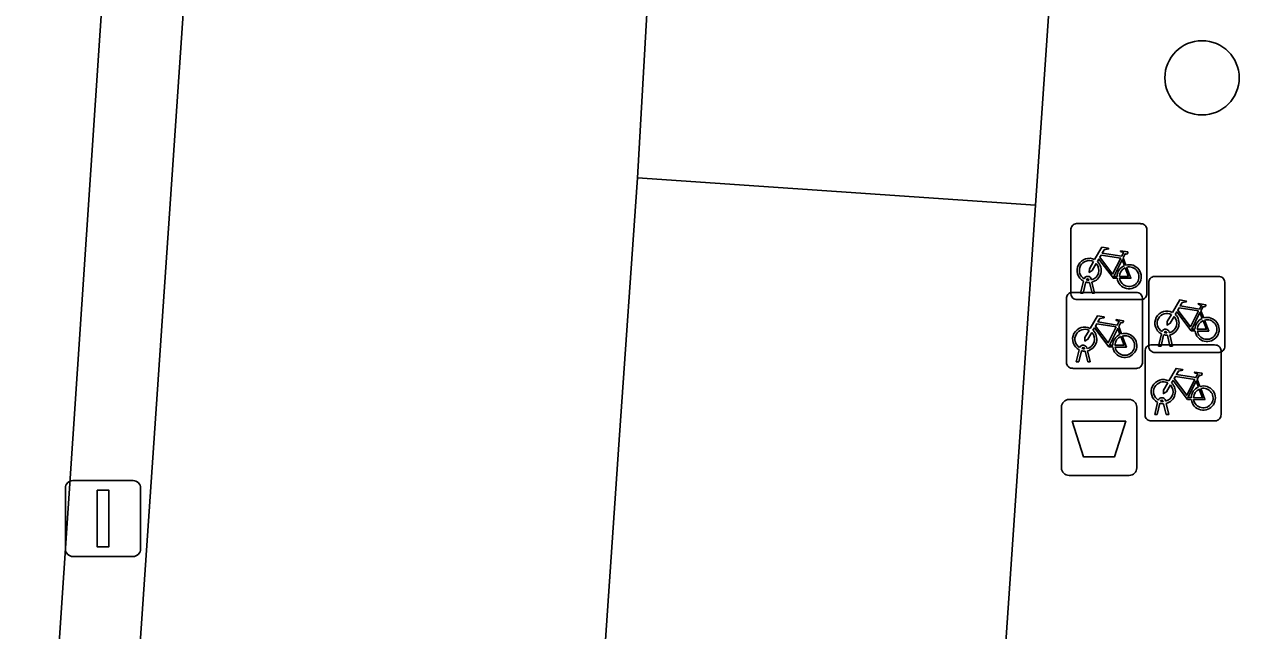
# Model space of a CAD drawing. Extents: x 161848 to 162726, y 385382 to 386521.
# Drawn here: x 162009.2 to 162025.49, y 385643.18 to 385651.15 of the extents above; entities that cross this region are included whole.
import ezdxf

# ---------------------------------------------------------------- set-up
doc = ezdxf.new("R2010")
doc.units = 0
for name, color, linetype in [('IMGEO_Afvalbak', 7, 'Continuous'), ('IMGEO_Boom', 7, 'Continuous'), ('IMGEO_Fietsenrek', 7, 'Continuous'), ('IMGEO_Fietspad_gesloten', 7, 'Continuous'), ('IMGEO_Lichtmast', 7, 'Continuous'), ('IMGEO_Parkeervlak_open', 7, 'Continuous'), ('IMGEO_Rijbaan_lokaal_open', 7, 'Continuous'), ('IMGEO_Verkeerseiland_open', 7, 'Continuous'), ('IMGEO_Voetpad_open', 7, 'Continuous')]:
    doc.layers.add(name, color=color, linetype=linetype)

msp = doc.modelspace()

# ---------------------------------------------------------------- linework, layer by layer
at = {"layer": 'IMGEO_Afvalbak'}
for p, q in [((162022.847, 385645.314), (162022.847, 385646.114)), ((162022.847, 385646.114), (162022.847, 385645.314)), ((162022.947, 385646.214), (162023.737, 385646.214)), ((162023.737, 385646.214), (162022.947, 385646.214)), ((162023.837, 385646.114), (162023.837, 385645.314)), ((162023.837, 385645.314), (162023.837, 385646.114)), ((162023.737, 385645.214), (162022.947, 385645.214)), ((162022.947, 385645.214), (162023.737, 385645.214))]:
    msp.add_line(p, q, dxfattribs=at)
msp.add_lwpolyline([(162022.99, 385645.928), (162023.694, 385645.928), (162023.545, 385645.458), (162023.139, 385645.458), (162022.99, 385645.928)], dxfattribs=at)
for centre, start, end in [((162022.947, 385646.114), 90, 180), ((162022.947, 385646.114), 90, 180), ((162023.737, 385646.114), 0, 90), ((162023.737, 385646.114), 360, 90), ((162022.947, 385645.314), 180, 270), ((162022.947, 385645.314), 180, 270), ((162023.737, 385645.314), 270, 0), ((162023.737, 385645.314), 270, 0)]:
    msp.add_arc(centre, 0.1, start, end, dxfattribs=at)
at = {"layer": 'IMGEO_Boom'}
msp.add_circle((162024.697, 385650.449), 0.489, dxfattribs=at)
at = {"layer": 'IMGEO_Fietsenrek'}
for p, q in [((162022.971, 385647.604), (162022.971, 385648.445)), ((162022.971, 385648.445), (162022.971, 385647.604)), ((162023.046, 385648.529), (162023.887, 385648.529)), ((162023.887, 385648.529), (162023.046, 385648.529)), ((162023.971, 385648.454), (162023.971, 385647.613)), ((162023.971, 385647.613), (162023.971, 385648.454)), ((162023.658, 385648.078), (162023.694, 385647.983)), ((162023.098, 385647.613), (162023.137, 385647.773)), ((162023.167, 385647.761), (162023.132, 385647.613)), ((162023.209, 385647.785), (162023.208, 385647.789)), ((162023.25, 385647.613), (162023.216, 385647.755)), ((162023.24, 385647.796), (162023.241, 385647.789)), ((162023.248, 385647.759), (162023.283, 385647.613)), ((162023.996, 385646.909), (162023.996, 385647.75)), ((162023.996, 385647.75), (162023.996, 385646.909)), ((162024.071, 385647.834), (162024.912, 385647.834)), ((162024.912, 385647.834), (162024.071, 385647.834)), ((162024.996, 385647.759), (162024.996, 385646.918)), ((162024.996, 385646.918), (162024.996, 385647.759)), ((162022.988, 385647.624), (162023.829, 385647.624)), ((162023.829, 385647.624), (162022.988, 385647.624)), ((162023.132, 385647.613), (162023.098, 385647.613)), ((162023.283, 385647.613), (162023.25, 385647.613)), ((162022.913, 385646.699), (162022.913, 385647.54)), ((162022.913, 385647.54), (162022.913, 385646.699)), ((162023.896, 385647.529), (162023.055, 385647.529)), ((162023.055, 385647.529), (162023.896, 385647.529)), ((162023.913, 385647.549), (162023.913, 385646.708)), ((162023.913, 385646.708), (162023.913, 385647.549)), ((162024.683, 385647.383), (162024.719, 385647.288)), ((162023.6, 385647.173), (162023.636, 385647.078)), ((162024.123, 385646.918), (162024.162, 385647.078)), ((162024.234, 385647.09), (162024.233, 385647.094)), ((162024.265, 385647.101), (162024.266, 385647.094)), ((162024.022, 385646.932), (162024.863, 385646.932)), ((162024.863, 385646.932), (162024.022, 385646.932)), ((162024.157, 385646.918), (162024.123, 385646.918)), ((162024.192, 385647.066), (162024.157, 385646.918)), ((162024.275, 385646.918), (162024.241, 385647.06)), ((162024.273, 385647.064), (162024.308, 385646.918)), ((162024.308, 385646.918), (162024.275, 385646.918)), ((162023.04, 385646.708), (162023.079, 385646.868)), ((162023.109, 385646.856), (162023.074, 385646.708)), ((162023.151, 385646.88), (162023.15, 385646.884)), ((162023.192, 385646.708), (162023.158, 385646.85)), ((162023.182, 385646.891), (162023.183, 385646.884)), ((162023.19, 385646.854), (162023.225, 385646.708)), ((162023.947, 385646.007), (162023.947, 385646.848)), ((162023.947, 385646.848), (162023.947, 385646.007)), ((162024.921, 385646.834), (162024.08, 385646.834)), ((162024.08, 385646.834), (162024.921, 385646.834)), ((162024.947, 385646.857), (162024.947, 385646.016)), ((162024.947, 385646.016), (162024.947, 385646.857)), ((162023.838, 385646.624), (162022.997, 385646.624)), ((162022.997, 385646.624), (162023.838, 385646.624)), ((162023.074, 385646.708), (162023.04, 385646.708)), ((162023.225, 385646.708), (162023.192, 385646.708)), ((162024.634, 385646.481), (162024.67, 385646.386)), ((162024.074, 385646.016), (162024.113, 385646.176)), ((162024.143, 385646.164), (162024.108, 385646.016)), ((162024.185, 385646.188), (162024.184, 385646.192)), ((162024.226, 385646.016), (162024.192, 385646.158)), ((162024.216, 385646.199), (162024.217, 385646.192)), ((162024.224, 385646.162), (162024.259, 385646.016)), ((162024.872, 385645.932), (162024.031, 385645.932)), ((162024.031, 385645.932), (162024.872, 385645.932)), ((162024.108, 385646.016), (162024.074, 385646.016)), ((162024.259, 385646.016), (162024.226, 385646.016))]:
    msp.add_line(p, q, dxfattribs=at)
for points in [[(162023.284, 385648.055), (162023.379, 385648.219), (162023.465, 385648.205), (162023.467, 385648.196), (162023.411, 385648.185), (162023.384, 385648.14), (162023.64, 385648.099)], [(162023.58, 385647.811), (162023.53, 385647.811), (162023.339, 385648.062), (162023.32, 385648.03)], [(162023.627, 385648.074), (162023.37, 385648.115), (162023.353, 385648.086), (162023.52, 385647.866), (162023.627, 385648.074)], [(162023.675, 385647.976), (162023.645, 385648.053), (162023.536, 385647.835), (162023.579, 385647.835)], [(162023.64, 385648.099), (162023.665, 385648.148), (162023.659, 385648.152), (162023.636, 385648.156), (162023.624, 385648.163), (162023.623, 385648.166), (162023.625, 385648.171), (162023.72, 385648.156), (162023.722, 385648.146), (162023.712, 385648.133), (162023.7, 385648.127), (162023.686, 385648.133), (162023.658, 385648.078)], [(162023.305, 385648.003), (162023.253, 385647.913), (162023.213, 385647.888), (162023.214, 385647.935), (162023.269, 385648.029)], [(162023.609, 385647.835), (162023.729, 385647.834), (162023.685, 385647.948)], [(162023.705, 385647.955), (162023.76, 385647.81), (162023.61, 385647.81)], [(162024.309, 385647.36), (162024.404, 385647.524), (162024.49, 385647.51), (162024.492, 385647.501), (162024.436, 385647.49), (162024.409, 385647.445), (162024.665, 385647.404)], [(162024.652, 385647.379), (162024.395, 385647.42), (162024.378, 385647.391), (162024.545, 385647.171), (162024.652, 385647.379)], [(162024.665, 385647.404), (162024.69, 385647.453), (162024.684, 385647.457), (162024.661, 385647.461), (162024.649, 385647.468), (162024.648, 385647.471), (162024.65, 385647.476), (162024.745, 385647.461), (162024.747, 385647.451), (162024.737, 385647.438), (162024.725, 385647.432), (162024.711, 385647.438), (162024.683, 385647.383)], [(162023.226, 385647.15), (162023.321, 385647.314), (162023.407, 385647.3), (162023.409, 385647.291), (162023.353, 385647.28), (162023.326, 385647.235), (162023.582, 385647.194)], [(162023.582, 385647.194), (162023.607, 385647.243), (162023.601, 385647.247), (162023.578, 385647.251), (162023.566, 385647.258), (162023.565, 385647.261), (162023.567, 385647.266), (162023.662, 385647.251), (162023.664, 385647.241), (162023.654, 385647.228), (162023.642, 385647.222), (162023.628, 385647.228), (162023.6, 385647.173)], [(162024.33, 385647.308), (162024.278, 385647.218), (162024.238, 385647.193), (162024.239, 385647.24), (162024.294, 385647.334)], [(162024.605, 385647.116), (162024.555, 385647.116), (162024.364, 385647.367), (162024.345, 385647.335)], [(162024.7, 385647.281), (162024.67, 385647.358), (162024.561, 385647.14), (162024.604, 385647.14)], [(162024.634, 385647.14), (162024.754, 385647.139), (162024.71, 385647.253)], [(162024.73, 385647.26), (162024.785, 385647.115), (162024.635, 385647.115)], [(162023.247, 385647.098), (162023.195, 385647.008), (162023.155, 385646.983), (162023.156, 385647.03), (162023.211, 385647.124)], [(162023.522, 385646.906), (162023.472, 385646.906), (162023.281, 385647.157), (162023.262, 385647.125)], [(162023.569, 385647.169), (162023.312, 385647.21), (162023.295, 385647.181), (162023.462, 385646.961), (162023.569, 385647.169)], [(162023.617, 385647.071), (162023.587, 385647.148), (162023.478, 385646.93), (162023.521, 385646.93)], [(162023.551, 385646.93), (162023.671, 385646.929), (162023.627, 385647.043)], [(162023.647, 385647.05), (162023.702, 385646.905), (162023.552, 385646.905)], [(162024.26, 385646.458), (162024.355, 385646.622), (162024.441, 385646.608), (162024.443, 385646.599), (162024.387, 385646.588), (162024.36, 385646.543), (162024.616, 385646.502)], [(162024.281, 385646.406), (162024.229, 385646.316), (162024.189, 385646.291), (162024.19, 385646.338), (162024.245, 385646.432)], [(162024.556, 385646.214), (162024.506, 385646.214), (162024.315, 385646.465), (162024.296, 385646.433)], [(162024.603, 385646.477), (162024.346, 385646.518), (162024.329, 385646.489), (162024.496, 385646.269), (162024.603, 385646.477)], [(162024.651, 385646.379), (162024.621, 385646.456), (162024.512, 385646.238), (162024.555, 385646.238)], [(162024.616, 385646.502), (162024.641, 385646.551), (162024.635, 385646.555), (162024.612, 385646.559), (162024.6, 385646.566), (162024.599, 385646.569), (162024.601, 385646.574), (162024.696, 385646.559), (162024.698, 385646.549), (162024.688, 385646.536), (162024.676, 385646.53), (162024.662, 385646.536), (162024.634, 385646.481)], [(162024.585, 385646.238), (162024.705, 385646.237), (162024.661, 385646.351)], [(162024.681, 385646.358), (162024.736, 385646.213), (162024.586, 385646.213)]]:
    msp.add_lwpolyline(points, dxfattribs=at)
for centre, radius, start, end in [((162023.049, 385648.451), 0.0779, 92.4484, 184.2845), ((162023.049, 385648.451), 0.0779, 92.4484, 184.2845), ((162023.893, 385648.451), 0.0779, 2.4484, 94.2845), ((162023.893, 385648.451), 0.0779, 2.4484, 94.2845), ((162023.211, 385647.914), 0.159, 62.6766, 242.1369), ((162023.211, 385647.914), 0.129, 63.3192, 238.903), ((162023.211, 385647.914), 0.129, 283.6043, 43.4302), ((162023.211, 385647.914), 0.159, 283.5766, 46.6042), ((162023.738, 385647.83), 0.159, 113.3408, 178.3217), ((162023.738, 385647.83), 0.159, 187.0065, 105.7708), ((162023.738, 385647.83), 0.129, 113.923, 177.9556), ((162023.738, 385647.83), 0.129, 188.6715, 104.5883), ((162023.191, 385647.785), 0.0499, 12.8025, 158.6934), ((162023.211, 385647.914), 0.159, 253.9967, 271.7867), ((162023.191, 385647.785), 0.0174, 12.8025, 163.4502), ((162023.211, 385647.914), 0.129, 253.415, 269.0204), ((162024.074, 385647.756), 0.0779, 92.4484, 184.2845), ((162024.074, 385647.756), 0.0779, 92.4484, 184.2845), ((162024.918, 385647.756), 0.0779, 2.4484, 94.2845), ((162024.918, 385647.756), 0.0779, 2.4484, 94.2845), ((162022.991, 385647.546), 0.0779, 92.4484, 184.2845), ((162022.991, 385647.546), 0.0779, 92.4484, 184.2845), ((162023.049, 385647.607), 0.0779, 182.4484, 274.2845), ((162023.049, 385647.607), 0.0779, 182.4484, 274.2845), ((162023.835, 385647.546), 0.0779, 2.4484, 94.2845), ((162023.835, 385647.546), 0.0779, 2.4484, 94.2845), ((162023.893, 385647.607), 0.0779, 272.4484, 4.2845), ((162023.893, 385647.607), 0.0779, 272.4484, 4.2845), ((162024.236, 385647.219), 0.159, 62.6766, 242.1369), ((162024.236, 385647.219), 0.129, 63.3192, 238.903), ((162024.236, 385647.219), 0.129, 283.6043, 43.4302), ((162024.236, 385647.219), 0.159, 283.5766, 46.6042), ((162024.763, 385647.135), 0.159, 113.3408, 178.3217), ((162024.763, 385647.135), 0.159, 187.0065, 105.7708), ((162024.763, 385647.135), 0.129, 113.923, 177.9556), ((162024.763, 385647.135), 0.129, 188.6715, 104.5883), ((162023.153, 385647.009), 0.159, 62.6766, 242.1369), ((162023.153, 385647.009), 0.129, 63.3192, 238.903), ((162023.153, 385647.009), 0.129, 283.6043, 43.4302), ((162023.153, 385647.009), 0.159, 283.5766, 46.6042), ((162023.68, 385646.925), 0.159, 113.3408, 178.3217), ((162023.68, 385646.925), 0.159, 187.0065, 105.7708), ((162024.216, 385647.09), 0.0499, 12.8025, 158.6934), ((162024.216, 385647.09), 0.0174, 12.8025, 163.4502), ((162024.236, 385647.219), 0.129, 253.415, 269.0204), ((162023.133, 385646.88), 0.0499, 12.8025, 158.6934), ((162023.68, 385646.925), 0.129, 113.923, 177.9556), ((162023.68, 385646.925), 0.129, 188.6715, 104.5883), ((162024.025, 385646.854), 0.0779, 92.4484, 184.2845), ((162024.025, 385646.854), 0.0779, 92.4484, 184.2845), ((162024.074, 385646.912), 0.0779, 182.4484, 274.2845), ((162024.074, 385646.912), 0.0779, 182.4484, 274.2845), ((162024.236, 385647.219), 0.159, 253.9967, 271.7867), ((162024.869, 385646.854), 0.0779, 2.4484, 94.2845), ((162024.869, 385646.854), 0.0779, 2.4484, 94.2845), ((162024.918, 385646.912), 0.0779, 272.4484, 4.2845), ((162024.918, 385646.912), 0.0779, 272.4484, 4.2845), ((162023.153, 385647.009), 0.159, 253.9967, 271.7867), ((162023.133, 385646.88), 0.0174, 12.8025, 163.4502), ((162023.153, 385647.009), 0.129, 253.415, 269.0204), ((162022.991, 385646.702), 0.0779, 182.4484, 274.2845), ((162022.991, 385646.702), 0.0779, 182.4484, 274.2845), ((162023.835, 385646.702), 0.0779, 272.4484, 4.2845), ((162023.835, 385646.702), 0.0779, 272.4484, 4.2845), ((162024.187, 385646.317), 0.159, 62.6766, 242.1369), ((162024.187, 385646.317), 0.129, 63.3192, 238.903), ((162024.187, 385646.317), 0.159, 283.5766, 46.6042), ((162024.187, 385646.317), 0.129, 283.6043, 43.4302), ((162024.714, 385646.233), 0.159, 113.3408, 178.3217), ((162024.714, 385646.233), 0.159, 187.0065, 105.7708), ((162024.714, 385646.233), 0.129, 113.923, 177.9556), ((162024.714, 385646.233), 0.129, 188.6715, 104.5883), ((162024.167, 385646.188), 0.0499, 12.8025, 158.6934), ((162024.187, 385646.317), 0.159, 253.9967, 271.7867), ((162024.167, 385646.188), 0.0174, 12.8025, 163.4502), ((162024.187, 385646.317), 0.129, 253.415, 269.0204), ((162024.025, 385646.01), 0.0779, 182.4484, 274.2845), ((162024.025, 385646.01), 0.0779, 182.4484, 274.2845), ((162024.869, 385646.01), 0.0779, 272.4484, 4.2845), ((162024.869, 385646.01), 0.0779, 272.4484, 4.2845)]:
    msp.add_arc(centre, radius, start, end, dxfattribs=at)
at = {"layer": 'IMGEO_Fietspad_gesloten'}
msp.add_lwpolyline([(162013.158, 385743.949), (162010.873, 385709.146), (162010.549, 385704.218), (162010.295, 385700.348), (162010.217, 385699.151), (162008.977, 385680.053), (162008.886, 385678.416), (162007.821, 385663.003), (162007.424, 385657.272), (162006.576, 385645.271), (162006.478, 385643.76), (162005.344, 385626.899), (162005.265, 385625.346), (162004.604, 385615.402), (162004.294, 385610.839), (162003.948, 385605.742), (162007.138, 385605.527), (162007.893, 385616.747), (162013.268, 385696.929), (162014.399, 385713.867), (162016.417, 385744.964)], dxfattribs=at)
at = {"layer": 'IMGEO_Lichtmast'}
for p, q in [((162009.839, 385645.147), (162010.629, 385645.147)), ((162010.629, 385645.147), (162009.839, 385645.147)), ((162009.739, 385644.247), (162009.739, 385645.047)), ((162009.739, 385645.047), (162009.739, 385644.247)), ((162010.729, 385645.047), (162010.729, 385644.247)), ((162010.729, 385644.247), (162010.729, 385645.047)), ((162010.629, 385644.147), (162009.839, 385644.147)), ((162009.839, 385644.147), (162010.629, 385644.147))]:
    msp.add_line(p, q, dxfattribs=at)
msp.add_lwpolyline([(162010.159, 385645.022), (162010.309, 385645.022), (162010.309, 385644.272), (162010.159, 385644.272), (162010.159, 385645.022)], dxfattribs=at)
for centre, start, end in [((162009.839, 385645.047), 90, 180), ((162009.839, 385645.047), 90, 180), ((162010.629, 385645.047), 0, 90), ((162010.629, 385645.047), 360, 90), ((162009.839, 385644.247), 180, 270), ((162009.839, 385644.247), 180, 270), ((162010.629, 385644.247), 270, 0), ((162010.629, 385644.247), 270, 0)]:
    msp.add_arc(centre, 0.1, start, end, dxfattribs=at)
at = {"layer": 'IMGEO_Parkeervlak_open'}
msp.add_lwpolyline([(162022.272, 385645.331), (162022.506, 385648.771), (162017.269, 385649.13), (162017.028, 385645.683), (162016.534, 385638.487), (162016.295, 385635.013), (162021.576, 385634.678), (162021.782, 385638.134)], close=True, dxfattribs=at)
at = {"layer": 'IMGEO_Rijbaan_lokaal_open'}
msp.add_lwpolyline([(162016.534, 385638.487), (162017.028, 385645.683), (162017.269, 385649.13), (162017.404, 385651.53), (162011.334, 385651.941), (162010.05, 385633.182), (162016.148, 385632.865), (162016.295, 385635.013)], close=True, dxfattribs=at)
at = {"layer": 'IMGEO_Verkeerseiland_open'}
msp.add_lwpolyline([(162014.322, 385696.873), (162013.268, 385696.929), (162007.893, 385616.747), (162008.94, 385616.682), (162010.05, 385633.182), (162011.334, 385651.941)], close=True, dxfattribs=at)
at = {"layer": 'IMGEO_Voetpad_open'}
for points in [[(162032.089, 385677.79), (162032.106, 385678.037), (162030.981, 385678.056), (162026.917, 385678.403), (162025.971, 385678.469), (162020.28, 385678.829), (162020.013, 385674.605), (162023.925, 385674.344), (162022.485, 385652.749), (162022.776, 385652.729), (162022.506, 385648.771), (162022.272, 385645.331), (162021.782, 385638.134), (162021.576, 385634.678), (162016.295, 385635.013), (162016.148, 385632.865)], [(162017.453, 385652.249), (162017.404, 385651.53), (162017.269, 385649.13), (162022.506, 385648.771), (162022.776, 385652.729)]]:
    msp.add_lwpolyline(points, dxfattribs=at)

doc.saveas('drawing.dxf')
